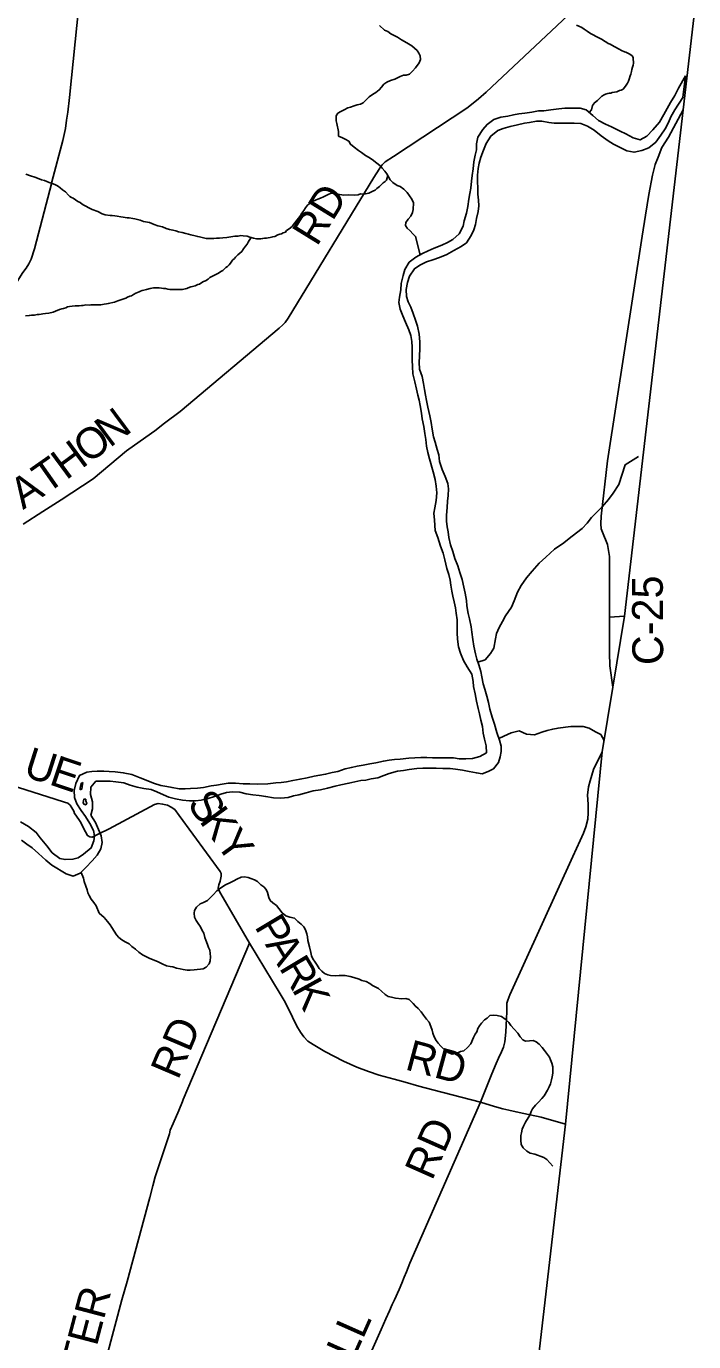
# Model space of a CAD drawing. Extents: x 1310247 to 1664935, y 235267 to 584339.
# Drawn here: x 1535245 to 1541733, y 404804 to 417581 of the extents above; entities that cross this region are included whole.
import ezdxf

# ---------------------------------------------------------------- set-up
doc = ezdxf.new("R2010")
doc.units = 0
for name, color, linetype in [('GM_X_Adjacent_County', 7, 'Continuous'), ('GM_X_County', 7, 'Continuous'), ('GM_X_County_Road', 7, 'Continuous'), ('GM_X_County_Road_Text', 7, 'Continuous'), ('GM_X_Major_River', 7, 'Continuous'), ('GM_X_Minor_River', 7, 'Continuous'), ('GM_X_Township', 7, 'Continuous'), ('GM_X_Township_Road', 7, 'Continuous'), ('GM_X_Township_Road_Text', 7, 'Continuous')]:
    doc.layers.add(name, color=color, linetype=linetype)

msp = doc.modelspace()

# ---------------------------------------------------------------- linework, layer by layer
at = {"layer": 'GM_X_Adjacent_County'}
msp.add_lwpolyline([(1549518, 459950), (1546591, 460177), (1546362, 457943), (1546170, 456232), (1545962, 454406), (1545594, 451170), (1544985, 445811), (1544696, 443260), (1544099, 437990), (1544031, 437305), (1543312, 431173), (1542121, 420986), (1542043, 420309), (1541904, 419113), (1541888, 418982), (1541631, 416769), (1541060, 411851), (1540946, 411161), (1540842, 410533), (1540486, 406917), (1539880, 401684)], dxfattribs=at)
at = {"layer": 'GM_X_County'}
msp.add_lwpolyline([(1543312, 431173), (1542121, 420986), (1542043, 420309), (1541904, 419113), (1541888, 418982), (1541631, 416769), (1541060, 411851), (1540946, 411161), (1540842, 410533), (1540486, 406917), (1539880, 401684)], dxfattribs=at)
at = {"layer": 'GM_X_County_Road'}
for points in [[(1535216, 412746), (1535404, 412868), (1535584, 412981), (1535896, 413184), (1536218, 413457), (1536408, 413589), (1536495, 413651), (1536589, 413725), (1536741, 413840), (1537703, 414648), (1537740, 414681), (1537760, 414703), (1537789, 414746), (1538624, 416111), (1538674, 416192), (1538692, 416218), (1538706, 416234), (1538735, 416263), (1538816, 416317), (1539527, 416786), (1539590, 416833), (1539641, 416876), (1539714, 416942), (1541888, 418982)], [(1540946, 411161), (1540917, 411368), (1540913, 411494), (1540913, 411594), (1540914, 411841), (1540914, 412043), (1540914, 412267), (1540914, 412430), (1540894, 412546), (1540847, 412666), (1540835, 412700), (1540829, 412748), (1540834, 412824), (1540896, 413361), (1541231, 415544), (1541264, 415746), (1541298, 415947), (1541334, 416134), (1541347, 416186), (1541358, 416240), (1541386, 416310), (1541424, 416405), (1541488, 416503), (1541631, 416769)], [(1532927, 410898), (1535524, 410074), (1535616, 410044), (1535648, 410034), (1535672, 410014), (1535688, 409988), (1535706, 409958), (1535714, 409936), (1535726, 409918), (1535768, 409858), (1535820, 409756), (1535840, 409720), (1535864, 409708), (1535884, 409704), (1535950, 409736), (1536050, 409787), (1536492, 410022), (1536526, 410032), (1536570, 410026), (1536618, 410016), (1536652, 409996), (1536688, 409972), (1536730, 409914), (1537130, 409370), (1537140, 409352), (1537140, 409326), (1537128, 409278), (1537116, 409240), (1537111, 409210), (1537119, 409182), (1537135, 409154), (1537415, 408674), (1537714, 408182), (1537752, 408118), (1537782, 408064), (1537834, 407956), (1537876, 407868), (1537912, 407812), (1537942, 407764), (1537982, 407724), (1538034, 407690), (1538148, 407624), (1538330, 407530), (1538457, 407472), (1538571, 407430), (1538675, 407393), (1538821, 407353), (1538929, 407325), (1539061, 407287), (1539197, 407251), (1539659, 407130), (1539795, 407090), (1539879, 407067), (1539935, 407053), (1540007, 407035), (1540083, 407019), (1540251, 406985), (1540486, 406917)], [(1537741, 402783), (1538696, 404921), (1538740, 405025), (1538775, 405105), (1538801, 405165), (1538825, 405211), (1538871, 405310), (1538897, 405372), (1538919, 405432), (1538941, 405484), (1538973, 405568), (1539659, 407130), (1539772, 407407), (1539814, 407505), (1539836, 407559), (1539864, 407618), (1539884, 407664), (1539896, 407718), (1539908, 407810), (1539914, 407942), (1539916, 408008), (1539915, 408064), (1539917, 408092), (1539925, 408122), (1539947, 408173), (1540559, 409516), (1540629, 409671), (1540663, 409745), (1540685, 409805), (1540703, 409879), (1540707, 409941), (1540708, 410025), (1540700, 410112), (1540711, 410192), (1540726, 410251), (1540759, 410363), (1540842, 410533)]]:
    msp.add_lwpolyline(points, dxfattribs=at)
at = {"layer": 'GM_X_Major_River'}
msp.add_line((1541652, 417099), (1541626, 416890), dxfattribs=at)
for points in [[(1541652, 417099), (1541585, 416979), (1541549, 416908), (1541509, 416841), (1541476, 416783), (1541443, 416724), (1541399, 416649), (1541335, 416576), (1541278, 416513), (1541211, 416477), (1541143, 416497), (1541074, 416536), (1541019, 416562), (1540933, 416606), (1540874, 416629), (1540807, 416667), (1540754, 416714), (1540689, 416768), (1540628, 416785), (1540552, 416787), (1540480, 416787), (1540423, 416780), (1540343, 416768), (1540277, 416761), (1540225, 416759), (1540158, 416748), (1540090, 416738), (1540034, 416731), (1539980, 416720), (1539925, 416708), (1539857, 416697), (1539791, 416675), (1539725, 416628), (1539684, 416577), (1539636, 416504), (1539623, 416440), (1539620, 416382), (1539608, 416328), (1539597, 416264), (1539589, 416197), (1539580, 416133), (1539574, 416077), (1539565, 416009), (1539558, 415957), (1539548, 415903), (1539537, 415831), (1539523, 415765), (1539503, 415692), (1539492, 415640), (1539454, 415566), (1539393, 415510), (1539340, 415481), (1539284, 415454), (1539211, 415426), (1539150, 415399), (1539096, 415373), (1539031, 415340), (1538966, 415289), (1538926, 415220), (1538907, 415159), (1538889, 415083), (1538885, 415021), (1538872, 414951), (1538867, 414899), (1538879, 414833), (1538904, 414768), (1538932, 414707), (1538964, 414634), (1538983, 414578), (1538994, 414519), (1538997, 414465), (1538995, 414413), (1538996, 414339), (1538998, 414275), (1539004, 414204), (1539021, 414128), (1539039, 414057), (1539052, 413999), (1539065, 413949), (1539075, 413896), (1539088, 413824), (1539094, 413767), (1539109, 413695), (1539119, 413627), (1539128, 413566), (1539136, 413504), (1539149, 413442), (1539163, 413381)], [(1541626, 416890), (1541548, 416770), (1541512, 416700), (1541487, 416645), (1541457, 416585), (1541414, 416522), (1541364, 416457), (1541297, 416399), (1541228, 416376), (1541154, 416358), (1541082, 416370), (1541019, 416405), (1540954, 416437), (1540902, 416468), (1540833, 416516), (1540765, 416572), (1540700, 416611), (1540636, 416637), (1540570, 416640), (1540518, 416640), (1540452, 416641), (1540376, 416641), (1540324, 416648), (1540256, 416660), (1540206, 416659), (1540138, 416648), (1540088, 416640), (1540019, 416623), (1539949, 416607), (1539881, 416588), (1539828, 416568), (1539761, 416515), (1539717, 416444), (1539688, 416377), (1539664, 416311), (1539649, 416251), (1539637, 416199), (1539632, 416135), (1539632, 416075), (1539633, 416009), (1539636, 415949), (1539642, 415891), (1539645, 415837), (1539638, 415781), (1539622, 415713), (1539611, 415657), (1539595, 415605), (1539570, 415548), (1539524, 415479), (1539472, 415442), (1539401, 415403), (1539334, 415365), (1539263, 415335), (1539198, 415314), (1539134, 415292), (1539069, 415261), (1539018, 415226), (1538969, 415155), (1538951, 415093), (1538938, 415026), (1538940, 414957), (1538957, 414905), (1538982, 414852), (1539006, 414790), (1539029, 414725), (1539047, 414668), (1539064, 414592), (1539072, 414515), (1539072, 414453), (1539066, 414375), (1539063, 414319), (1539068, 414249), (1539092, 414178), (1539106, 414112), (1539115, 414054), (1539126, 413997), (1539135, 413947), (1539149, 413880), (1539167, 413798), (1539180, 413731), (1539190, 413669), (1539204, 413593), (1539219, 413542), (1539239, 413469), (1539254, 413419), (1539263, 413353)], [(1539163, 413381), (1539199, 413252), (1539220, 413180), (1539228, 413115), (1539235, 413049), (1539228, 412975), (1539218, 412903), (1539207, 412851), (1539212, 412785), (1539221, 412682), (1539246, 412614), (1539270, 412531), (1539299, 412462), (1539314, 412400), (1539334, 412315), (1539351, 412257), (1539366, 412202), (1539373, 412152), (1539383, 412094), (1539392, 412044), (1539405, 411989), (1539418, 411931), (1539425, 411879), (1539434, 411816), (1539435, 411758), (1539433, 411688), (1539436, 411628), (1539446, 411555), (1539465, 411491), (1539494, 411422), (1539530, 411359), (1539575, 411288), (1539588, 411218), (1539591, 411168), (1539609, 411097), (1539622, 411025), (1539638, 410954), (1539651, 410904), (1539664, 410842), (1539679, 410779), (1539687, 410715), (1539698, 410656), (1539715, 410592), (1539719, 410524), (1539653, 410487), (1539582, 410470), (1539518, 410466), (1539454, 410467), (1539398, 410474), (1539340, 410475), (1539274, 410475), (1539194, 410476), (1539138, 410479), (1539080, 410478), (1539023, 410475), (1538963, 410471), (1538879, 410462), (1538823, 410459), (1538773, 410452), (1538716, 410444), (1538642, 410427), (1538586, 410418), (1538521, 410405), (1538461, 410393), (1538405, 410382), (1538346, 410369), (1538274, 410344), (1538219, 410333), (1538155, 410316), (1538099, 410306), (1538044, 410297), (1537974, 410282), (1537906, 410269), (1537835, 410255), (1537773, 410242), (1537723, 410237), (1537672, 410232), (1537594, 410223), (1537490, 410221), (1537418, 410223), (1537352, 410222), (1537278, 410228), (1537206, 410229), (1537149, 410220), (1537095, 410211), (1537043, 410202), (1536966, 410188), (1536910, 410181), (1536842, 410178), (1536790, 410175), (1536732, 410174), (1536662, 410186), (1536610, 410197), (1536554, 410208), (1536481, 410230), (1536427, 410253), (1536352, 410282), (1536270, 410314), (1536188, 410330), (1536108, 410339), (1536050, 410344)], [(1539263, 413353), (1539288, 413276), (1539316, 413208), (1539343, 413141), (1539350, 413089), (1539345, 413023), (1539340, 412969), (1539336, 412907), (1539329, 412831), (1539331, 412774), (1539336, 412720), (1539345, 412670), (1539352, 412616), (1539369, 412543), (1539392, 412481), (1539412, 412412), (1539441, 412341), (1539461, 412277), (1539482, 412206), (1539498, 412132), (1539511, 412075), (1539524, 412003), (1539529, 411951), (1539541, 411878), (1539554, 411826), (1539569, 411747), (1539576, 411697), (1539586, 411625), (1539595, 411559), (1539611, 411484), (1539626, 411434), (1539643, 411379), (1539662, 411313), (1539673, 411262), (1539687, 411194), (1539702, 411141), (1539721, 411075), (1539738, 411014), (1539750, 410948), (1539773, 410871), (1539795, 410803), (1539818, 410722), (1539844, 410648), (1539861, 410587), (1539862, 410537), (1539853, 410485), (1539836, 410429), (1539786, 410368), (1539736, 410341), (1539675, 410320), (1539621, 410329), (1539551, 410341), (1539484, 410354), (1539418, 410365), (1539366, 410370), (1539294, 410370), (1539228, 410375), (1539154, 410375), (1539101, 410374), (1539043, 410371), (1538967, 410362), (1538913, 410353), (1538852, 410347), (1538774, 410324), (1538721, 410305), (1538661, 410282), (1538599, 410270), (1538546, 410259), (1538496, 410254), (1538438, 410241), (1538381, 410228), (1538303, 410213), (1538249, 410200), (1538172, 410180), (1538104, 410165), (1538035, 410156), (1537965, 410136), (1537894, 410117), (1537844, 410106), (1537790, 410091), (1537719, 410083), (1537647, 410088), (1537573, 410098), (1537508, 410109), (1537448, 410116), (1537382, 410127), (1537322, 410143), (1537250, 410144), (1537190, 410137), (1537135, 410122), (1537075, 410101), (1537014, 410079), (1536944, 410064), (1536890, 410059), (1536832, 410056), (1536762, 410064), (1536696, 410077), (1536632, 410092), (1536580, 410115), (1536515, 410145), (1536459, 410166)], [(1536050, 410344), (1536000, 410345), (1535934, 410345), (1535882, 410342), (1535832, 410337), (1535761, 410302), (1535727, 410225), (1535710, 410157), (1535713, 410089), (1535735, 410028), (1535778, 409965), (1535819, 409904), (1535862, 409837), (1535898, 409768), (1535907, 409718), (1535902, 409668), (1535875, 409600), (1535801, 409540), (1535750, 409503), (1535698, 409490), (1535622, 409487), (1535570, 409496), (1535497, 409552), (1535444, 409619), (1535380, 409698), (1535341, 409751), (1535266, 409807), (1535189, 409854)], [(1536459, 410166), (1536389, 410177), (1536322, 410191), (1536256, 410210), (1536194, 410231), (1536114, 410243), (1536060, 410248), (1535990, 410249), (1535922, 410247), (1535873, 410190), (1535869, 410120), (1535888, 410049), (1535889, 409981), (1535873, 409917), (1535916, 409848), (1535948, 409779), (1535973, 409717), (1535982, 409654), (1535971, 409590), (1535935, 409529), (1535884, 409474), (1535823, 409409), (1535767, 409354), (1535699, 409327), (1535631, 409349), (1535493, 409432), (1535434, 409481), (1535365, 409546), (1535302, 409602), (1535250, 409635), (1535199, 409676)], [(1535796, 410237), (1535777, 410226), (1535771, 410196), (1535767, 410182), (1535770, 410164)], [(1535770, 410164), (1535784, 410171), (1535787, 410197), (1535791, 410219), (1535796, 410237)], [(1535824, 410074), (1535804, 410073), (1535800, 410057), (1535798, 410041), (1535803, 410025)], [(1535803, 410025), (1535823, 410018), (1535832, 410032), (1535824, 410058), (1535824, 410074)]]:
    msp.add_lwpolyline(points, dxfattribs=at)
at = {"layer": 'GM_X_Minor_River'}
for points in [[(1538678, 417590), (1538727, 417545), (1538759, 417530), (1538790, 417507), (1538820, 417492), (1538853, 417474), (1538893, 417449), (1538920, 417432), (1538960, 417411), (1538993, 417390), (1539019, 417370), (1539044, 417347), (1539062, 417321), (1539073, 417294), (1539076, 417258), (1539063, 417225), (1539030, 417177), (1538998, 417144), (1538971, 417117), (1538939, 417107), (1538913, 417106), (1538881, 417093), (1538852, 417079), (1538826, 417066), (1538786, 417053), (1538749, 417038), (1538721, 417020), (1538698, 416989), (1538676, 416963), (1538643, 416938), (1538609, 416919), (1538577, 416897), (1538552, 416870), (1538521, 416837), (1538493, 416825), (1538461, 416818), (1538431, 416807), (1538398, 416795), (1538370, 416788), (1538336, 416769), (1538304, 416754), (1538273, 416736), (1538257, 416711), (1538256, 416663), (1538263, 416636), (1538279, 416558), (1538280, 416514)], [(1540716, 416745), (1540739, 416768), (1540750, 416812), (1540768, 416838), (1540797, 416860), (1540825, 416885), (1540840, 416903), (1540862, 416915), (1540876, 416922), (1540898, 416928), (1540912, 416932), (1540926, 416933), (1540940, 416937), (1540962, 416941), (1540986, 416946), (1541013, 416956), (1541029, 416960), (1541047, 416970), (1541061, 416985), (1541076, 417009), (1541088, 417029), (1541098, 417049), (1541107, 417069), (1541115, 417099), (1541121, 417115), (1541124, 417129), (1541128, 417143), (1541132, 417161), (1541139, 417185), (1541145, 417204), (1541147, 417222), (1541149, 417236), (1541146, 417259), (1541144, 417277), (1541136, 417293), (1541113, 417311), (1541093, 417320), (1541073, 417330), (1541059, 417334), (1541031, 417347), (1541007, 417359), (1540966, 417380), (1540938, 417397), (1540920, 417407), (1540902, 417415), (1540888, 417423), (1540857, 417444), (1540843, 417452), (1540825, 417463), (1540803, 417473), (1540736, 417508), (1540710, 417525), (1540696, 417535), (1540668, 417552), (1540645, 417568), (1540617, 417581), (1540593, 417591)], [(1538280, 416514), (1538320, 416497), (1538345, 416484), (1538379, 416464), (1538398, 416435), (1538433, 416408), (1538475, 416375), (1538504, 416355), (1538543, 416326), (1538573, 416311), (1538606, 416286), (1538652, 416251), (1538681, 416230), (1538706, 416204), (1538730, 416175), (1538751, 416149), (1538782, 416090), (1538807, 416063), (1538850, 416036), (1538878, 416024), (1538915, 415999), (1538947, 415968), (1538993, 415903), (1539008, 415866), (1539007, 415802), (1539000, 415772), (1538983, 415737), (1538957, 415707), (1538934, 415674), (1538931, 415646), (1538949, 415620), (1538976, 415593), (1539003, 415564), (1539029, 415540), (1539073, 415361)], [(1536079, 415742), (1536061, 415744), (1536012, 415751), (1535984, 415758), (1535940, 415782), (1535886, 415801), (1535853, 415818), (1535825, 415834), (1535803, 415845), (1535789, 415853), (1535767, 415868), (1535747, 415880), (1535700, 415911), (1535684, 415919), (1535668, 415929), (1535654, 415940), (1535625, 415972), (1535597, 415993), (1535575, 416011), (1535558, 416026), (1535542, 416034), (1535528, 416042), (1535506, 416051), (1535468, 416065), (1535423, 416082), (1535393, 416091), (1535369, 416099), (1535327, 416116), (1535287, 416129), (1535239, 416145)], [(1538760, 416131), (1538746, 416085), (1538732, 416073), (1538713, 416059), (1538697, 416044), (1538679, 416024), (1538652, 416006), (1538636, 415990), (1538614, 415979), (1538588, 415967), (1538574, 415961), (1538557, 415956), (1538543, 415954), (1538525, 415952), (1538493, 415953), (1538471, 415945), (1538437, 415942), (1538379, 415943), (1538327, 415942), (1538311, 415944), (1538289, 415948), (1538249, 415957), (1538233, 415959), (1538219, 415960), (1538203, 415958), (1538185, 415950), (1538133, 415925), (1538104, 415913), (1538078, 415902), (1538064, 415896), (1538050, 415888), (1538034, 415882), (1538011, 415871), (1537979, 415843), (1537959, 415818), (1537942, 415792), (1537922, 415766), (1537909, 415744), (1537893, 415722), (1537874, 415697), (1537856, 415673), (1537844, 415655), (1537829, 415635), (1537799, 415614), (1537775, 415596), (1537764, 415582), (1537742, 415575), (1537726, 415565), (1537708, 415561), (1537690, 415556), (1537662, 415540), (1537640, 415536), (1537617, 415531), (1537577, 415523), (1537561, 415522), (1537543, 415520), (1537523, 415516), (1537483, 415517), (1537453, 415524), (1537417, 415532), (1537393, 415541), (1537353, 415547), (1537331, 415548), (1537305, 415544), (1537273, 415541), (1537193, 415530), (1537155, 415525), (1537123, 415523), (1537095, 415522), (1537067, 415520), (1536995, 415521), (1536969, 415526), (1536953, 415530), (1536929, 415535), (1536911, 415539), (1536885, 415547), (1536845, 415556), (1536823, 415562), (1536797, 415569), (1536759, 415578), (1536725, 415586), (1536698, 415593), (1536670, 415601), (1536638, 415608), (1536604, 415618), (1536568, 415633), (1536522, 415642), (1536488, 415657), (1536441, 415675), (1536385, 415686), (1536353, 415697), (1536325, 415705), (1536301, 415710), (1536279, 415714), (1536245, 415719), (1536225, 415721), (1536187, 415726), (1536165, 415730), (1536127, 415737), (1536107, 415739), (1536079, 415742)], [(1537428, 415530), (1537423, 415520), (1537413, 415500), (1537402, 415484), (1537392, 415466), (1537376, 415445), (1537357, 415421), (1537339, 415395), (1537302, 415360), (1537278, 415338), (1537268, 415324), (1537249, 415308), (1537229, 415281), (1537217, 415265), (1537200, 415249), (1537186, 415237), (1537168, 415222), (1537154, 415210), (1537137, 415198), (1537113, 415184), (1537095, 415173), (1537069, 415159), (1537030, 415140), (1537012, 415124), (1536986, 415110), (1536968, 415103), (1536943, 415085), (1536929, 415075), (1536913, 415072), (1536887, 415060), (1536861, 415054), (1536845, 415049), (1536818, 415039), (1536804, 415033), (1536790, 415030), (1536764, 415026), (1536750, 415024), (1536734, 415023), (1536680, 415023), (1536660, 415026), (1536640, 415026), (1536620, 415029), (1536598, 415033), (1536578, 415035), (1536560, 415038), (1536536, 415042), (1536502, 415041), (1536482, 415039), (1536466, 415037), (1536450, 415033), (1536414, 415026), (1536386, 415019), (1536370, 415015), (1536355, 415009), (1536341, 415001), (1536311, 414988), (1536287, 414976), (1536267, 414964), (1536250, 414959), (1536228, 414949), (1536212, 414941), (1536192, 414934), (1536174, 414926), (1536154, 414920), (1536136, 414913), (1536120, 414909), (1536101, 414901), (1536087, 414899), (1536057, 414892), (1536041, 414888), (1536023, 414884), (1536003, 414883), (1535985, 414879), (1535971, 414877), (1535945, 414876), (1535931, 414874), (1535873, 414875), (1535857, 414873), (1535825, 414874), (1535797, 414870), (1535781, 414869), (1535760, 414867), (1535734, 414865), (1535720, 414866), (1535692, 414862), (1535666, 414859), (1535646, 414855), (1535628, 414845), (1535608, 414839), (1535590, 414836), (1535568, 414830), (1535529, 414813), (1535505, 414805), (1535465, 414796), (1535433, 414792), (1535407, 414789), (1535391, 414785), (1535369, 414783), (1535349, 414780), (1535325, 414776), (1535296, 414775)], [(1535296, 414775), (1535274, 414771), (1535238, 414768)], [(1539636, 411403), (1539705, 411428), (1539756, 411489), (1539789, 411542), (1539805, 411630), (1539816, 411682), (1539841, 411742), (1539874, 411798), (1539902, 411855), (1539963, 411940), (1539989, 412000), (1540020, 412086), (1540056, 412149), (1540109, 412223), (1540162, 412288), (1540230, 412367), (1540297, 412426), (1540379, 412501), (1540470, 412565), (1540521, 412606), (1540594, 412661), (1540649, 412704), (1540697, 412756), (1540740, 412811), (1540791, 412860), (1540842, 412913), (1540905, 412983), (1540951, 413046), (1541006, 413131), (1541066, 413322), (1541195, 413401)], [(1539838, 410664), (1539888, 410687), (1539957, 410717), (1540035, 410736), (1540107, 410705), (1540185, 410699), (1540257, 410724), (1540310, 410741), (1540362, 410754), (1540415, 410764), (1540487, 410774), (1540539, 410779), (1540589, 410780), (1540659, 410779), (1540717, 410762), (1540779, 410729), (1540830, 410702), (1540861, 410642)], [(1535777, 409363), (1535802, 409306), (1535809, 409274), (1535824, 409229), (1535837, 409194), (1535842, 409164), (1535856, 409138), (1535877, 409101), (1535902, 409070), (1535923, 409038), (1535954, 408967), (1536003, 408923), (1536034, 408884), (1536059, 408853), (1536075, 408827), (1536123, 408757), (1536145, 408729), (1536174, 408706), (1536206, 408687), (1536244, 408668), (1536271, 408641), (1536307, 408618), (1536340, 408587), (1536374, 408562), (1536421, 408539), (1536447, 408526), (1536487, 408511), (1536527, 408494), (1536566, 408473), (1536608, 408456), (1536642, 408449), (1536668, 408444), (1536704, 408431), (1536740, 408427), (1536770, 408418), (1536808, 408413), (1536838, 408412), (1536876, 408417), (1536905, 408420), (1536937, 408422), (1536963, 408427), (1536992, 408442), (1537023, 408474), (1537031, 408502), (1537036, 408542), (1537031, 408574), (1537028, 408606), (1537015, 408634), (1537005, 408663), (1536990, 408703), (1536981, 408730), (1536970, 408772), (1536956, 408799), (1536937, 408833), (1536916, 408866), (1536895, 408895), (1536881, 408927), (1536876, 408965), (1536881, 408991), (1536898, 409025), (1536935, 409056), (1536967, 409069), (1537006, 409091), (1537037, 409118), (1537062, 409143), (1537097, 409183), (1537124, 409204), (1537156, 409225), (1537183, 409243), (1537230, 409264), (1537264, 409279), (1537291, 409296), (1537335, 409315), (1537366, 409320), (1537402, 409312), (1537428, 409303), (1537463, 409290), (1537491, 409275), (1537526, 409242), (1537554, 409223), (1537578, 409197), (1537591, 409168), (1537604, 409120), (1537617, 409091), (1537643, 409066), (1537676, 409041), (1537700, 409013), (1537733, 408968), (1537768, 408941), (1537806, 408928), (1537852, 408917), (1537885, 408886), (1537917, 408861), (1537942, 408834), (1537958, 408805), (1537973, 408767), (1537978, 408735), (1537983, 408700), (1537998, 408640), (1538010, 408585), (1538019, 408551)], [(1538019, 408551), (1538031, 408524), (1538052, 408490), (1538071, 408461), (1538093, 408430), (1538118, 408404), (1538144, 408381), (1538176, 408368), (1538202, 408361), (1538250, 408358), (1538286, 408361), (1538314, 408361), (1538344, 408362), (1538394, 408350), (1538428, 408340), (1538480, 408324), (1538508, 408313), (1538548, 408302), (1538584, 408283), (1538611, 408263), (1538643, 408246), (1538669, 408233), (1538698, 408208), (1538732, 408177), (1538763, 408156), (1538795, 408152), (1538833, 408141), (1538897, 408135), (1538936, 408138), (1538968, 408129), (1539005, 408090), (1539028, 408063), (1539054, 408041), (1539085, 408008), (1539106, 407977), (1539135, 407936), (1539161, 407909), (1539176, 407867), (1539189, 407830), (1539196, 407802), (1539210, 407766), (1539229, 407731), (1539250, 407704), (1539276, 407675), (1539311, 407638), (1539346, 407613), (1539384, 407598), (1539435, 407607), (1539467, 407622), (1539498, 407630), (1539535, 407663), (1539568, 407698), (1539593, 407758), (1539610, 407790), (1539625, 407815), (1539636, 407845), (1539652, 407873), (1539671, 407898), (1539698, 407930), (1539725, 407947), (1539751, 407971), (1539790, 407974), (1539824, 407971), (1539864, 407964), (1539899, 407937), (1539935, 407904), (1539956, 407875), (1539989, 407840), (1540022, 407801), (1540046, 407766), (1540073, 407736), (1540099, 407723), (1540137, 407726), (1540173, 407729), (1540203, 407716), (1540231, 407695), (1540260, 407661), (1540283, 407632), (1540303, 407605), (1540330, 407568), (1540342, 407542), (1540353, 407508), (1540362, 407473), (1540365, 407445), (1540364, 407413), (1540357, 407375), (1540351, 407347), (1540340, 407309), (1540329, 407281), (1540312, 407248), (1540278, 407192), (1540256, 407165), (1540225, 407131), (1540194, 407102), (1540165, 407065), (1540154, 407039), (1540141, 407005), (1540124, 406977), (1540097, 406936), (1540078, 406898), (1540065, 406868)], [(1540065, 406868), (1540058, 406834), (1540052, 406808), (1540052, 406760), (1540057, 406718), (1540075, 406687), (1540110, 406656), (1540144, 406635), (1540188, 406624), (1540216, 406615), (1540249, 406603), (1540275, 406592), (1540305, 406573), (1540365, 406510)]]:
    msp.add_lwpolyline(points, dxfattribs=at)
at = {"layer": 'GM_X_Township'}
msp.add_lwpolyline([(1543312, 431173), (1542121, 420986), (1542043, 420309), (1541904, 419113), (1541888, 418982), (1541631, 416769), (1541060, 411851), (1540946, 411161), (1540842, 410533), (1540486, 406917), (1539880, 401684)], dxfattribs=at)
at = {"layer": 'GM_X_Township_Road'}
for points in [[(1535494, 416071), (1535599, 416471), (1535625, 416589), (1535637, 416668), (1535649, 416746), (1535666, 416890), (1535827, 418483)], [(1534595, 414352), (1534653, 414428), (1534791, 414597), (1534922, 414770), (1535005, 414881), (1535157, 415101), (1535211, 415188), (1535242, 415232), (1535271, 415275), (1535292, 415319), (1535324, 415420), (1535492, 416064), (1535494, 416071)], [(1540914, 411841), (1541060, 411851)], [(1536763, 407137), (1536771, 407156), (1537415, 408674)], [(1535728, 403530), (1536174, 405211), (1536224, 405388), (1536447, 406206), (1536474, 406318), (1536498, 406404), (1536544, 406540), (1536610, 406745), (1536636, 406823), (1536642, 406857), (1536674, 406923), (1536727, 407050), (1536763, 407137), (1536763, 407137)]]:
    msp.add_lwpolyline(points, dxfattribs=at)

# ---------------------------------------------------------------- texts
at = {"layer": 'GM_X_County_Road_Text'}
for s, rotation, p in [('RD', 58.3606, (1538070, 415434)), ('N', 36.639, (1536056, 413482)), ('O', 36.639, (1535845, 413324)), ('H', 36.4678, (1535632, 413167)), ('T', 35.0609, (1535441, 413033)), ('A', 33.4107, (1535213, 412882)), ('C-25', 90.3323, (1541437, 411377)), ('U', 342.3819, (1535205, 410299)), ('E', 341.519, (1535456, 410220)), ('S', 306.1011, (1536801, 410025)), ('K', 306.1045, (1536920, 409861)), ('Y', 306.0094, (1537076, 409648)), ('P', 300.9084, (1537458, 408837)), ('A', 300.9025, (1537562, 408663)), ('R', 300.8593, (1537697, 408437)), ('K', 298.8448, (1537822, 408228)), ('RD', 344.9119, (1538916, 407451)), ('RD', 66.0871, (1539189, 406360)), ('BURDSALL', 65.9978, (1537746, 403091))]:
    msp.add_text(s, height=300, rotation=rotation, dxfattribs=at).set_placement(p)
at = {"layer": 'GM_X_Township_Road_Text'}
for s, rotation, p in [('RD', 66.9963, (1536720, 407339)), ('JESTER', 75.2365, (1535680, 403803))]:
    msp.add_text(s, height=300, rotation=rotation, dxfattribs=at).set_placement(p)

doc.saveas('drawing.dxf')
